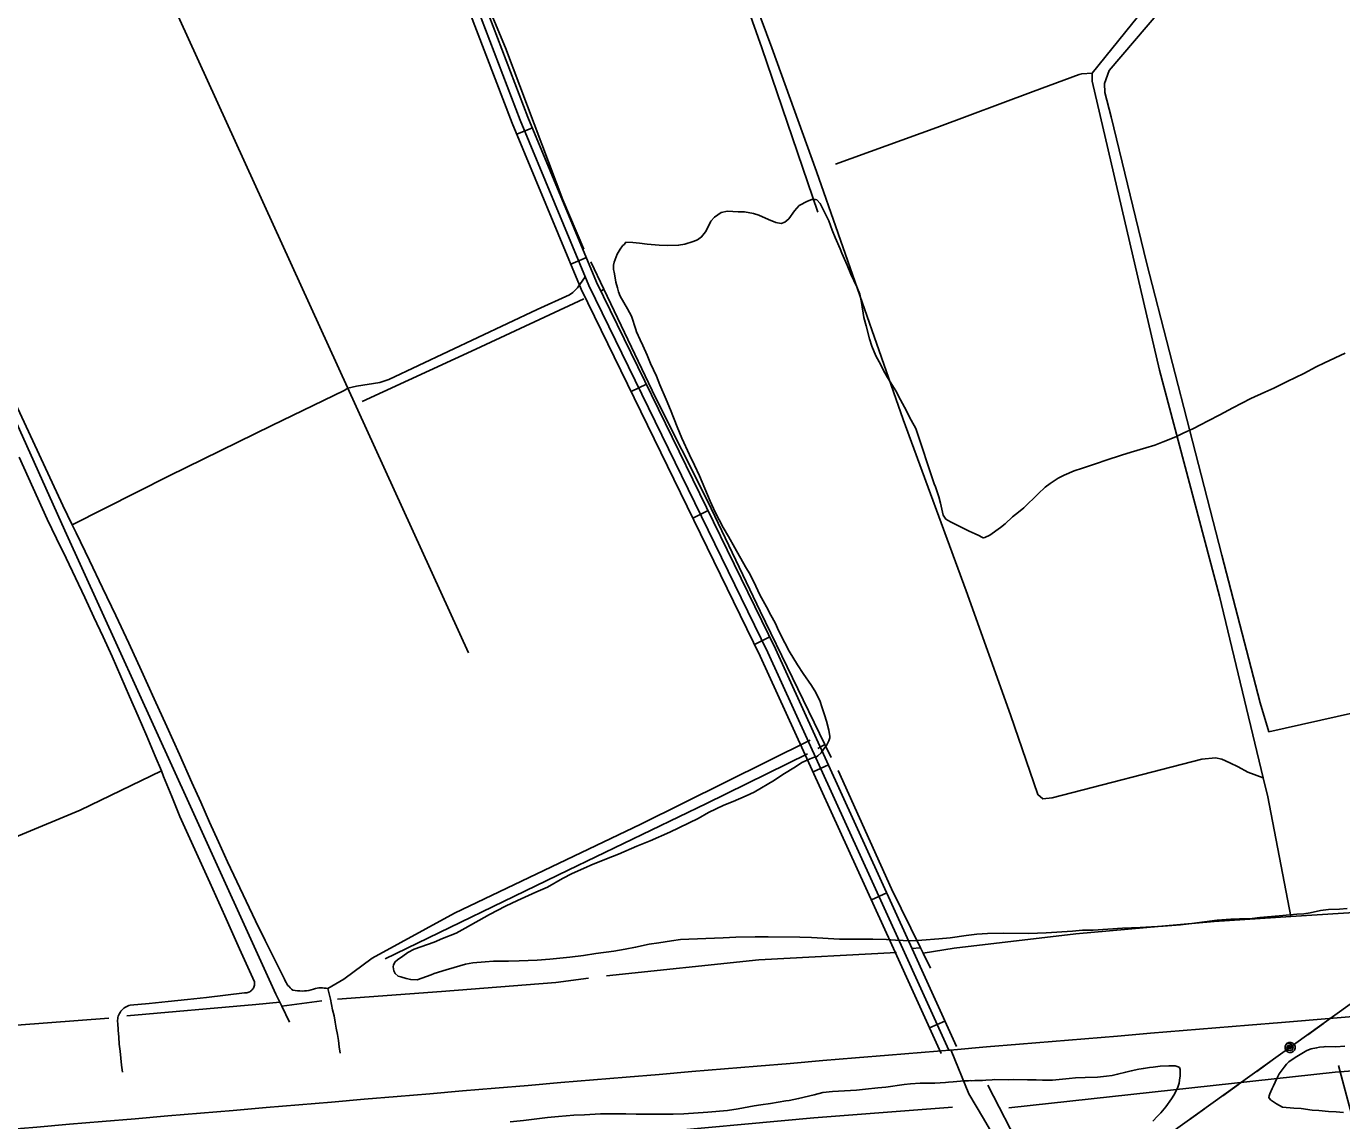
# Model space of a CAD drawing. Extents: x 3424494 to 3462436, y 522220 to 547718.
# Drawn here: x 3451711 to 3454050, y 531186 to 533131 of the extents above; entities that cross this region are included whole.
import ezdxf

# ---------------------------------------------------------------- set-up
doc = ezdxf.new("R2010")
doc.units = 0
for name, color, linetype in [('V-DTCH-CNTR', 7, 'Continuous'), ('V-ROAD-CNTR', 7, 'Continuous'), ('V-SITE-VEGE', 7, 'Continuous'), ('V-TOPO-SHOR', 7, 'Continuous'), ('V-UTIL-LINE', 7, 'Continuous')]:
    doc.layers.add(name, color=color, linetype=linetype)

msp = doc.modelspace()

# ---------------------------------------------------------------- linework, layer by layer
at = {"layer": 'V-DTCH-CNTR'}
for points in [[(3452746.8, 533847.1), (3452882.8, 533476.3), (3453018.6, 533093), (3453118.4, 532800.8)], [(3453913.2, 533370), (3453889.1, 533356.5), (3453867.1, 533330.4), (3453726.1, 533158), (3453636, 533052.5), (3453627.8, 533029.7), (3453628.8, 533013.7), (3453639.9, 532970.2), (3453702.7, 532711.3), (3453784.4, 532393.9), (3453836.3, 532191.2), (3453904.8, 531928.8), (3453920.4, 531877.2), (3454250.2, 531950.9), (3454487.4, 532013.9)], [(3451792.5, 532245), (3451964.8, 532332.1), (3452147.5, 532421.4), (3452275.8, 532483.6), (3452282.8, 532488.1), (3452297.8, 532491.4), (3452339.3, 532498), (3452355.4, 532503.6), (3452619, 532627.8), (3452676.8, 532653.8), (3452682.6, 532658.3), (3452690.7, 532666.3), (3452704.5, 532685.6)], [(3451792.5, 532245), (3451775.7, 532279.6), (3451733.7, 532370.1), (3451691.9, 532460.6)], [(3451698, 532365.4), (3451747.7, 532255.2), (3451764.8, 532220.6), (3451781.7, 532185.8), (3451798.4, 532151), (3451814.9, 532116), (3451831.2, 532081), (3451847.3, 532045.9)], [(3452268.7, 531306), (3452267.3, 531317), (3452265.7, 531328), (3452264, 531339), (3452262.1, 531350), (3452260.1, 531360.9), (3452258, 531371.8), (3452255.6, 531382.7), (3452253.8, 531392.2), (3452251.7, 531401.7), (3452249.4, 531411.1), (3452246.8, 531420.4), (3452243.8, 531421.1), (3452240.7, 531421.5), (3452237.6, 531421.7), (3452234.4, 531421.8), (3452231.3, 531421.6), (3452228.2, 531421.2), (3452225.1, 531420.6), (3452221.3, 531419.4), (3452217.3, 531418.3), (3452213.3, 531417.4), (3452209.3, 531416.8), (3452205.3, 531416.4), (3452201.2, 531416.2), (3452197.1, 531416.3), (3452193, 531416.6), (3452189, 531417.1), (3452185, 531417.8), (3452182.5, 531419.7), (3452180.2, 531421.7), (3452178.1, 531424), (3452176.1, 531426.3), (3452174.3, 531428.8), (3452172.7, 531431.4), (3452171.3, 531434.2), (3452170, 531437), (3452152.7, 531471.6), (3452135.5, 531506.3), (3452118.5, 531541), (3452101.8, 531575.9), (3452085.2, 531610.9), (3452068.9, 531646), (3452052.7, 531681.2), (3452036.8, 531716.4), (3452021.1, 531751.8), (3452005.5, 531787.2), (3451983.4, 531836.8), (3451961, 531886.4), (3451938.5, 531935.8), (3451915.8, 531985.2), (3451892.9, 532034.5), (3451869.8, 532083.7), (3451846.5, 532132.8), (3451823.1, 532181.8), (3451799.5, 532230.8), (3451792.5, 532245)], [(3451847.3, 532045.9), (3451863.3, 532010.7), (3451879.1, 531975.4), (3451894.6, 531940.1), (3451910, 531904.6), (3451925.2, 531869.1), (3451940.2, 531833.5), (3451951, 531807.6)], [(3453104.5, 531862.1), (3452803.7, 531712.8), (3452472, 531554.6), (3452326.1, 531474.7), (3452275.5, 531437.5), (3452246.8, 531420.4)], [(3451099.5, 531409), (3451302.7, 531513.5), (3451579.4, 531643.6), (3451806.5, 531737.6), (3451951, 531807.6)], [(3451951, 531807.6), (3451955.1, 531797.8), (3451969.7, 531762), (3451984.1, 531726.2), (3452010.8, 531667.6), (3452037.4, 531608.9), (3452063.9, 531550.1), (3452090.2, 531491.3), (3452116.4, 531432.4), (3452116.6, 531430.5), (3452116.7, 531428.7), (3452116.5, 531426.8), (3452116.2, 531424.9), (3452115.6, 531423.2), (3452114.8, 531421.4), (3452113.8, 531419.8), (3452112.6, 531418.4), (3452111.3, 531417), (3452109.8, 531415.9), (3452108.2, 531414.9), (3452106.4, 531414.1), (3452104.7, 531413.6), (3452102.8, 531413.2), (3452100.9, 531413.1), (3452099, 531413.1), (3452065.2, 531408.9), (3452031.3, 531404.8), (3451997.3, 531401)], [(3451997.3, 531401), (3451963.4, 531397.4), (3451929.4, 531394.1), (3451895.4, 531391), (3451893, 531390.3), (3451890.7, 531389.4), (3451888.4, 531388.3), (3451886.3, 531387), (3451884.3, 531385.6), (3451882.4, 531383.9), (3451880.6, 531382.2), (3451879.1, 531380.3), (3451877.6, 531378.2), (3451876.4, 531376), (3451875.4, 531373.8), (3451874.5, 531371.5), (3451873.9, 531369), (3451873.4, 531366.6), (3451873.2, 531364.1), (3451873.2, 531361.6), (3451873.4, 531359.2), (3451874.2, 531346.7), (3451875.2, 531334.2), (3451876.3, 531321.8), (3451877.5, 531309.3), (3451878.8, 531296.9), (3451880.2, 531284.4), (3451881.8, 531272)], [(3453355.3, 531310.4), (3453386.7, 531233.5), (3453412.6, 531189.8), (3453483.5, 531068), (3453495.8, 531043.9)]]:
    msp.add_lwpolyline(points, dxfattribs=at)
at = {"layer": 'V-ROAD-CNTR'}
for p, q in [((3452583, 532939.3), (3452610.7, 532950.8)), ((3452679, 532708.4), (3452706.7, 532720)), ((3452786.4, 532481.8), (3452813.4, 532494.9)), ((3452896.1, 532257.1), (3452923, 532270.3)), ((3453005.7, 532032.5), (3453032.7, 532045.6)), ((3453109.9, 531805.6), (3453137.1, 531818.1)), ((3453213.6, 531578.1), (3453240.9, 531590.6)), ((3453316.9, 531350.6), (3453344.3, 531362.9))]:
    msp.add_line(p, q, dxfattribs=at)
for points in [[(3453337.6, 531305), (3453250, 531498.3), (3453015.8, 532011.8), (3452697.5, 532664.1), (3452574.8, 532958.9), (3452498, 533160.1), (3452402.1, 533385.6), (3451835.9, 534602.5)], [(3451849.5, 534608.9), (3452415.8, 533391.7), (3452511.9, 533165.7), (3452588.7, 532964.5), (3452711.1, 532670.3), (3453029.4, 532018.2), (3453263.7, 531504.5), (3453351.2, 531311.2)], [(3453364.9, 531317.4), (3453277.3, 531510.7), (3453043, 532024.6), (3452724.8, 532676.4), (3452602.7, 532970), (3452525.8, 533171.3), (3452429.5, 533397.8), (3451863.1, 534615.2)], [(3455426.7, 531484.8), (3453942.7, 531360.3)]]:
    msp.add_lwpolyline(points, dxfattribs=at)
msp.add_arc((3520968.4, -279429.6), 813555.6, 94.7257498, 94.9891609, dxfattribs=at)
at = {"layer": 'V-SITE-VEGE'}
for points in [[(3453056, 531801.2), (3453078.3, 531814.6), (3453089.6, 531822.7), (3453104.9, 531829.1), (3453110.7, 531831.4), (3453115.8, 531832.5), (3453118.5, 531834.1), (3453124.4, 531839.5), (3453127.9, 531844.9), (3453134.2, 531853.8), (3453137.8, 531860.7), (3453139.8, 531866.1), (3453139.8, 531868.5), (3453137.6, 531880.1), (3453133.4, 531896.1), (3453130, 531907), (3453125.1, 531921.5), (3453122.1, 531930.8), (3453114.5, 531946.8), (3453106.8, 531959.3), (3453092.2, 531980.4), (3453081.9, 531996.1), (3453067.3, 532020.3), (3453059.3, 532035.1), (3453049, 532056.2), (3453042.5, 532070.6), (3453034.9, 532084.3), (3453027.2, 532099.1), (3453015.4, 532120.6), (3453008.1, 532135.8), (3452997.8, 532156.5), (3452989.4, 532170.6), (3452970.7, 532204.2), (3452959.2, 532224.5), (3452950, 532240.1), (3452935.9, 532267.8), (3452926.7, 532287), (3452907.7, 532332.2), (3452898.9, 532351.3), (3452889.8, 532369.7), (3452876.4, 532398.9), (3452868.1, 532419.2), (3452856.3, 532449.6), (3452848.7, 532468), (3452837.6, 532493.7), (3452831.2, 532509.3), (3452820.9, 532532), (3452814.8, 532546.4), (3452806.8, 532563.9), (3452802.6, 532573.7), (3452796.1, 532588.1), (3452794.6, 532592.4), (3452787, 532616.2), (3452779.8, 532629.1), (3452766.8, 532651.7), (3452763.7, 532659.5), (3452762.2, 532666.2), (3452758.8, 532676.3), (3452757.7, 532684.1), (3452755.9, 532694.2), (3452755.1, 532698.9), (3452754.8, 532706.6), (3452756, 532712.1), (3452761.6, 532726), (3452766.7, 532735.3), (3452771.1, 532741.1), (3452774.2, 532743.8), (3452777, 532747.6), (3452789.4, 532747.1), (3452801.4, 532745.9), (3452815, 532744.2), (3452836.4, 532742.4), (3452851.1, 532741.5), (3452870.6, 532742.1), (3452881.5, 532744), (3452896.3, 532748.5), (3452904.1, 532751.5), (3452911.5, 532756.9), (3452918.6, 532765.8), (3452922.5, 532773.5), (3452928.1, 532784.8), (3452934.4, 532792.1), (3452946.5, 532800.5), (3452957.8, 532802.7), (3452976.4, 532801.4), (3452988.1, 532801.3), (3453004, 532798.4), (3453013.3, 532795.3), (3453030.3, 532787.7), (3453043.8, 532782.2), (3453052.8, 532780.9), (3453059.8, 532783.2), (3453066.4, 532788.9), (3453076.7, 532803.2), (3453085.3, 532812.5), (3453099.8, 532820.5), (3453107.6, 532823.6), (3453113.8, 532823.5), (3453116.5, 532822.7), (3453122.3, 532816), (3453126.5, 532808.2)], [(3453126.5, 532808.2), (3453133, 532795), (3453137.5, 532785.2), (3453144, 532768.8), (3453149.3, 532756), (3453158.1, 532735.7), (3453161.1, 532727.9), (3453170.6, 532706.4), (3453177.1, 532690.8), (3453187.4, 532668.2), (3453192.7, 532654.9), (3453195.7, 532640.5), (3453200.1, 532613.3), (3453203.9, 532598.5), (3453210.3, 532575.9), (3453214.4, 532562.6), (3453221.6, 532545.5), (3453227, 532534.9), (3453237.3, 532515), (3453242.3, 532507.2), (3453256.8, 532483.4), (3453265.2, 532467), (3453275.6, 532447.4), (3453282.1, 532435.3), (3453289.7, 532421.7), (3453292.4, 532416.2)], [(3453292.4, 532416.2), (3453325.3, 532317.6), (3453327.2, 532312.5), (3453333.3, 532295), (3453336.3, 532283.3), (3453341.1, 532262.3), (3453346.1, 532255.2), (3453354.2, 532250.1), (3453374, 532240.2), (3453387.5, 532233.9), (3453398, 532229.1), (3453404.5, 532226.3), (3453409.9, 532223.2), (3453412.3, 532221.6), (3453415.4, 532222.7), (3453424, 532226.5), (3453443.1, 532240), (3453451.3, 532246.5), (3453464.3, 532259.2), (3453474.8, 532267.3), (3453484.6, 532275.3), (3453509.7, 532300), (3453522.3, 532311.9), (3453531.3, 532318.5), (3453545.7, 532328), (3453556.3, 532333), (3453574.2, 532341), (3453588.6, 532345.9), (3453613.6, 532353.9), (3453630.7, 532359.9), (3453658, 532369), (3453675.6, 532374.3), (3453701.3, 532381.8), (3453717.2, 532386.7), (3453732.4, 532392.4), (3453754.7, 532401.6), (3453767.9, 532407.7), (3453785.9, 532416), (3453798.8, 532422.5), (3453812.1, 532429.8), (3453833.1, 532440.5), (3453856.2, 532453.1), (3453888.2, 532469.5), (3453913.2, 532480.6), (3453929.2, 532487.8), (3453952.6, 532500), (3453967.8, 532506.9), (3453982.6, 532513.8), (3454004.5, 532525.6), (3454018.9, 532532.9), (3454056, 532550.4)], [(3453938.2, 531549.6), (3453904, 531546.8), (3453890.4, 531545), (3453868.2, 531544.4), (3453852.7, 531543.8), (3453828.2, 531542.1), (3453783.4, 531536.3), (3453763.2, 531534.1), (3453732.5, 531531.7), (3453711.5, 531530.3), (3453691.3, 531529.3), (3453659.8, 531528.1), (3453607.7, 531524.6), (3453589, 531524.4), (3453571.1, 531522.6), (3453524.5, 531519.9), (3453508.9, 531518.9), (3453493, 531518.7), (3453448.7, 531519.1), (3453419.9, 531518.5), (3453400.9, 531517.2), (3453382.2, 531515), (3453353.4, 531511), (3453333.2, 531508.8), (3453302.9, 531506.4), (3453283.8, 531505.4), (3453256.2, 531506.4), (3453240.3, 531507.7), (3453216.2, 531508.3), (3453200.3, 531508.5), (3453175, 531508.3), (3453156.8, 531508.5), (3453106.7, 531511.6), (3453086.1, 531512.2), (3453029.7, 531512.7), (3453006.8, 531512.5), (3452972.2, 531511.7), (3452949.7, 531510.7), (3452919, 531509.8), (3452873.9, 531507.5), (3452858.3, 531505.7), (3452835.7, 531502), (3452818.6, 531499.5), (3452794.1, 531493.9), (3452775.4, 531490.5), (3452755.5, 531487.2), (3452723.6, 531483.2), (3452701.5, 531479.5), (3452677.3, 531476.2), (3452641.9, 531472.7), (3452619, 531470.9), (3452587.5, 531469.7), (3452568.5, 531469.1), (3452541.3, 531469.3), (3452526.5, 531468.3), (3452505.1, 531466.5), (3452491.9, 531463.9), (3452471.6, 531458.3), (3452457.2, 531454.1), (3452436.1, 531447.3), (3452430.7, 531445), (3452406.1, 531436.3), (3452394.5, 531436.4), (3452386.3, 531438.4), (3452377, 531441.2), (3452372, 531442.5), (3452366.6, 531447.2), (3452364.3, 531452.2), (3452363.2, 531459.2), (3452364, 531462.7), (3452366.8, 531468.2), (3452371.1, 531471.6), (3452380.5, 531478.1), (3452389.5, 531484.7), (3452400.8, 531490.4), (3452435.9, 531503.3), (3452450.7, 531509.4), (3452475.3, 531519.3), (3452491.3, 531527.7), (3452534.6, 531552.5), (3452562.7, 531567), (3452584.2, 531577.3), (3452616.6, 531592.2), (3452637.6, 531601), (3452664.2, 531616.3), (3452681.4, 531625.4), (3452706.7, 531636.1), (3452714.9, 531639.9), (3452742.6, 531651.3), (3452763.7, 531659.7), (3452796.5, 531673.8), (3452820.3, 531683.3), (3452855, 531698.9), (3452905.7, 531722.9), (3452924.1, 531733.6), (3452951, 531746.6), (3452967.8, 531753.4), (3452990.8, 531763.3), (3453004.8, 531769.8), (3453041.2, 531791.2), (3453056, 531801.2)], [(3454059.2, 531562.9), (3454046, 531561.9), (3454026.2, 531560.9), (3454012.1, 531559.1), (3453993.5, 531555.4), (3453982.2, 531553.5), (3453970.1, 531552.9), (3453957.3, 531551.8), (3453938.2, 531549.6)], [(3454052.8, 531200), (3454039.6, 531201.3), (3454026.4, 531201.8), (3454009, 531203.5), (3453996.9, 531204.4), (3453977.5, 531207.3), (3453964.3, 531207.8), (3453944.5, 531209.6), (3453933.7, 531215.5), (3453922.9, 531223), (3453920.2, 531226.9), (3453920.6, 531229.6), (3453921.8, 531233.5), (3453926.1, 531242.8), (3453928.5, 531247.4), (3453934.5, 531260.9), (3453938.4, 531268.7), (3453947.1, 531280.7), (3453951.4, 531286.4), (3453955.7, 531290.3), (3453967.1, 531298), (3453975.7, 531303.3), (3453987.8, 531310.6), (3453995.2, 531313.3), (3454004.9, 531315.1), (3454010, 531316.2), (3454018.1, 531316.9), (3454020.5, 531317.3), (3454039.1, 531317.1), (3454055.1, 531318.2)], [(3452571.4, 531183.7), (3452595, 531186), (3452637.5, 531191.4), (3452656.9, 531193.3), (3452684.5, 531195.3), (3452703.5, 531196), (3452731.9, 531197.6), (3452749.7, 531198.1), (3452776.6, 531198), (3452795.4, 531197.2), (3452822.9, 531197.4), (3452861.2, 531197.3), (3452880.2, 531197.9), (3452922.7, 531200.8), (3452957.5, 531203.8), (3452976.3, 531206.6), (3453005.3, 531211.9), (3453016.7, 531213.7), (3453033.9, 531216), (3453061.5, 531220.9), (3453067.1, 531221.7), (3453083.9, 531225.1), (3453111.6, 531231.4), (3453127, 531235.8), (3453144.6, 531237.5), (3453187, 531239.9), (3453202.8, 531241.6), (3453225.1, 531243.9), (3453239.2, 531245), (3453271.7, 531250.1), (3453283.1, 531251.4), (3453300.1, 531252.1), (3453326.2, 531252.5), (3453345.2, 531253.7), (3453350.8, 531254.3), (3453358.7, 531254.7), (3453371.7, 531256), (3453376.7, 531256.4), (3453382.3, 531256.3), (3453386.4, 531256.5), (3453389.7, 531256.9), (3453392, 531256.8), (3453397.2, 531257), (3453407.5, 531256.9), (3453411.3, 531257.3), (3453416.8, 531257.7), (3453428, 531258.6), (3453433.2, 531258.7), (3453457.8, 531258.5), (3453466.3, 531258.7), (3453490.9, 531258.4), (3453506.6, 531258.1), (3453517.6, 531258), (3453535.4, 531258), (3453547.4, 531259), (3453565, 531260.9), (3453576.6, 531261.6), (3453593.6, 531262.3), (3453615.5, 531263.3), (3453631.5, 531264.8), (3453641.4, 531266.2), (3453651.1, 531268.2), (3453665.7, 531272.2), (3453675.4, 531274.2), (3453688.9, 531277.1), (3453697.2, 531278.7), (3453707.9, 531280.3), (3453714.2, 531281.1), (3453727.2, 531282.4), (3453742.1, 531283.3), (3453753.7, 531283.2), (3453758.9, 531281.5), (3453761.1, 531280), (3453762.3, 531276.9), (3453762.5, 531274.2), (3453762.4, 531265.5), (3453761.3, 531257.7), (3453760.5, 531252.5), (3453758.3, 531245.3), (3453755.8, 531239.7), (3453751.2, 531231.1), (3453747.2, 531224.3), (3453736.9, 531210.1), (3453727.9, 531199.6), (3453722.1, 531193.5), (3453713.7, 531185.1)]]:
    msp.add_lwpolyline(points, dxfattribs=at)
at = {"layer": 'V-TOPO-SHOR'}
for p, q in [((3452731.6, 532659.6), (3452737.9, 532664)), ((3453118, 531847.6), (3453130.6, 531854.6)), ((3453284.9, 531491.5), (3453300.5, 531493.2)), ((3452165.1, 531389.4), (3452236.4, 531398.6)), ((3451694, 531355.4), (3451857.9, 531368.1)), ((3453420.6, 531248.6), (3453524.7, 531046.5))]:
    msp.add_line(p, q, dxfattribs=at)
for points in [[(3450177.8, 537105.9), (3450839.1, 535659.6), (3451526.9, 534161), (3451818, 533507.5), (3452497, 532017.5)], [(3452311, 535095.8), (3452411.8, 534824.4), (3452559.5, 534415.4), (3452622, 534244), (3452694.9, 534035), (3452803.5, 533742.1), (3452879.9, 533527.8), (3452968.4, 533276.9), (3453036.2, 533093), (3453116.1, 532873.3), (3453269.7, 532432.3)], [(3450750, 534466.4), (3450758, 534464.6), (3450763.3, 534458.3), (3450857.5, 534244.8), (3450975.3, 533987.4), (3451066.1, 533789), (3451155.1, 533591.5), (3451313.2, 533251), (3451450.2, 532949.8), (3451544.5, 532744.2), (3451678.1, 532460.9), (3451779.3, 532234.8), (3452002.7, 531744.2), (3452154.6, 531410.9), (3452161.7, 531396.4), (3452165.1, 531389.4), (3452179.1, 531360.8)], [(3452328.6, 533637.4), (3452436.8, 533396.1), (3452563.1, 533093.2), (3452664.8, 532822.7), (3452702.3, 532735.1)], [(3453877.8, 533392.4), (3453875.9, 533381.8), (3453676.1, 533134.3), (3453605.9, 533047.8), (3453605.8, 533033.5)], [(3453149.8, 532886.1), (3453329.9, 532951.2), (3453500.9, 533015.3), (3453582.9, 533045.7), (3453587.5, 533046.8), (3453605.9, 533047.8)], [(3453605.8, 533033.5), (3453725.8, 532519.8), (3453832.6, 532118.3), (3453910.2, 531795.5), (3453918.4, 531761.5), (3453959.4, 531548.4)], [(3452714.6, 532712.7), (3452737.9, 532664), (3452829.9, 532471.4), (3452922.6, 532286.3), (3453016, 532091.5), (3453130.6, 531854.6), (3453141.9, 531831.3)], [(3452308, 532464), (3452509.9, 532557.4), (3452702.1, 532646.5)], [(3453269.7, 532432.3), (3453381.8, 532127.8), (3453460.8, 531907.2), (3453509.4, 531765.3), (3453518.2, 531758.1), (3453535.1, 531759.7), (3453801, 531828.5), (3453825, 531831), (3453836.6, 531828.2), (3453850.8, 531821.8), (3453865.8, 531814.6), (3453882.6, 531805.5), (3453910.2, 531795.5)], [(3452349.2, 531473.6), (3452674.6, 531630.8), (3452920.4, 531749.7), (3453100.1, 531838)], [(3453154.1, 531808.1), (3453249.2, 531598.1), (3453300.5, 531493.2), (3453305.4, 531483.3), (3453318.3, 531456.8)], [(3454137.1, 531559.9), (3453959.4, 531548.4), (3453822.8, 531539.5), (3453576.9, 531517.7), (3453360.4, 531492.1), (3453305.4, 531483.3)], [(3452742.3, 531443), (3453013.1, 531471.7), (3453258, 531484.6)], [(3452264, 531401.9), (3452449.2, 531415.3), (3452652.3, 531431.3), (3452710.2, 531438.8)], [(3451889.9, 531372.3), (3452118.8, 531392.5), (3452161.7, 531396.4)], [(3453458, 531208.7), (3454038.2, 531271.8), (3455071.8, 531349), (3455555.3, 531387.5)], [(3454044.2, 531283.9), (3454314.8, 530269.4), (3454989.7, 529438), (3455385.1, 528901.7), (3455506.4, 528829.7)], [(3453357.9, 531209.6), (3453111.2, 531190.5), (3452801.2, 531162.1), (3452577.7, 531146.3), (3452384.4, 531129.3), (3452327.4, 531121.8), (3452291.7, 531115.9)]]:
    msp.add_lwpolyline(points, dxfattribs=at)
at = {"layer": 'V-UTIL-LINE'}
for points in [[(3460250.6, 535842.7), (3459015, 534954.5), (3457624.1, 533953.2), (3456242.4, 532954.9), (3454854.4, 531959.1), (3452977, 530612.1), (3449895.7, 529750.1), (3448530.5, 529366.4)], [(3453989.6, 531338.6), (3454017.2, 531358.4)], [(3453957.9, 531315.9), (3453955.2, 531316.8), (3453955.8, 531314.6), (3453958.4, 531313.7), (3453960.6, 531315.7), (3453958.8, 531318.5), (3453954.2, 531319.4), (3453952, 531315.7), (3453953.7, 531311.1), (3453958.2, 531310.2), (3453962.3, 531311.9), (3453963.5, 531316.6), (3453960.6, 531321.2), (3453952.7, 531323.2), (3453950.3, 531320.6), (3453949, 531317.3), (3453949.2, 531313.8), (3453950.6, 531310.6), (3453953.2, 531308.2), (3453956.5, 531307), (3453960, 531307.1), (3453963.2, 531308.5), (3453965.6, 531311.1), (3453966.8, 531314.4), (3453966.7, 531317.9), (3453965.2, 531321.1), (3453962.7, 531323.5), (3453959.4, 531324.7), (3453955.9, 531324.6), (3453952.7, 531323.2)], [(3453898.6, 531273.3), (3453926.2, 531293.1)], [(3453838.5, 531230.1), (3453866.1, 531250)], [(3453778.3, 531187), (3453806, 531206.8)]]:
    msp.add_lwpolyline(points, dxfattribs=at)

doc.saveas('drawing.dxf')
